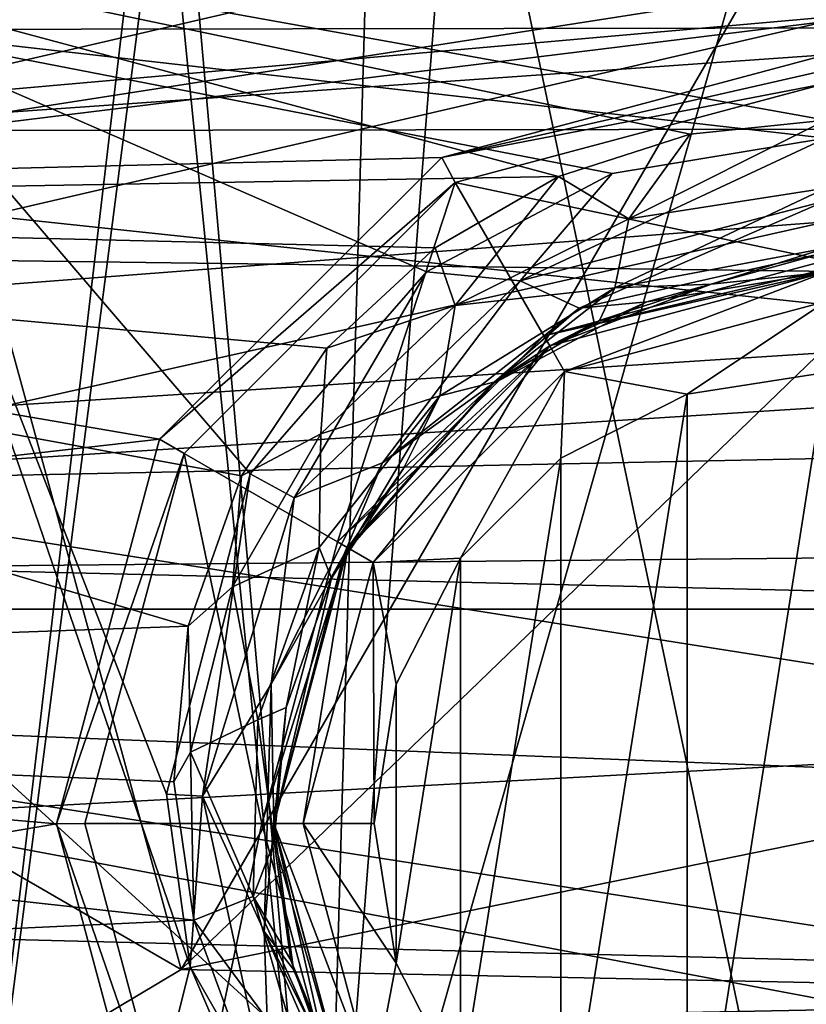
# Model space of a CAD drawing. Extents: x -252 to 252, y -10 to 987.
# Tile 285 of 656: x -2.01 to -0.05, y 96.05 to 98.5. Entities that reach past the tile are written whole.
import ezdxf

# ---------------------------------------------------------------- set-up
doc = ezdxf.new("R2010")
doc.units = 0
doc.header["$LTSCALE"] = 65.185185
for name, color, linetype in [('209', 7, 'CONTINUOUS'), ('226', 7, 'CONTINUOUS'), ('228', 7, 'CONTINUOUS'), ('2648', 7, 'CONTINUOUS'), ('2651', 7, 'CONTINUOUS'), ('2653', 7, 'CONTINUOUS'), ('2669', 7, 'CONTINUOUS'), ('3528', 7, 'CONTINUOUS'), ('3530', 7, 'CONTINUOUS'), ('3534', 7, 'CONTINUOUS'), ('3627', 7, 'CONTINUOUS'), ('3632', 7, 'CONTINUOUS'), ('3643', 7, 'CONTINUOUS'), ('3652', 7, 'CONTINUOUS'), ('3657', 7, 'CONTINUOUS'), ('3661', 7, 'CONTINUOUS'), ('3663', 7, 'CONTINUOUS'), ('3914', 7, 'CONTINUOUS'), ('58', 7, 'CONTINUOUS'), ('61', 7, 'CONTINUOUS'), ('65', 7, 'CONTINUOUS'), ('67', 7, 'CONTINUOUS'), ('70', 7, 'CONTINUOUS'), ('74', 7, 'CONTINUOUS'), ('81', 7, 'CONTINUOUS')]:
    doc.layers.add(name, color=color, linetype=linetype)

msp = doc.modelspace()

# ---------------------------------------------------------------- linework, layer by layer
at = {"layer": '209', "color": 7, "linetype": 'CONTINUOUS'}
for points in [[(-2.5369, 98.9511, -58), (4.0353, 98.2379, -58), (-4.0561, 98.2251, -58), (-2.5369, 98.9511, -58)], [(2.5296, 98.9537, -58), (4.0353, 98.2379, -58), (-2.5369, 98.9511, -58), (2.5296, 98.9537, -58)], [(-4.0561, 98.2251, -58), (5.454, 97.2144, -58), (-5.5736, 97.1096, -58), (-4.0561, 98.2251, -58)], [(4.0353, 98.2379, -58), (5.454, 97.2144, -58), (-4.0561, 98.2251, -58), (4.0353, 98.2379, -58)], [(5.454, 97.2144, -58), (7.4209, 95.0842, -58), (-5.5736, 97.1096, -58), (5.454, 97.2144, -58)], [(5.1, 95.1, -58), (-5.1, 95.1, -58), (-5.5736, 97.1096, -58), (5.1, 95.1, -58)], [(7.4209, 95.0842, -58), (5.1, 95.1, -58), (-5.5736, 97.1096, -58), (7.4209, 95.0842, -58)]]:
    msp.add_3dface(points, dxfattribs=at)
at = {"layer": '226', "color": 7, "linetype": 'CONTINUOUS'}
for points in [[(0, 99.4, -46), (-1.2495, 95, -46.3347), (-1.1255, 99.3051, -46.2677), (0, 99.4, -46)], [(0, 99.4, -46), (0, 95, -46), (-1.2495, 95, -46.3347), (0, 99.4, -46)], [(0, 95, -51), (0, 99.4, -51), (-0.9107, 99.3382, -50.8282), (0, 95, -51)], [(-1.6212, 99.2026, -50.4031), (-1.2495, 95, -50.6653), (-0.9107, 99.3382, -50.8282), (-1.6212, 99.2026, -50.4031)], [(-1.2495, 95, -50.6653), (0, 95, -51), (-0.9107, 99.3382, -50.8282), (-1.2495, 95, -50.6653)], [(-1.1255, 99.3051, -46.2677), (-1.2495, 95, -46.3347), (-1.6695, 99.1909, -46.6392), (-1.1255, 99.3051, -46.2677)], [(-2.2748, 99.0094, -49.537), (-2.1647, 95, -49.7503), (-1.6212, 99.2026, -50.4031), (-2.2748, 99.0094, -49.537)], [(-2.1647, 95, -49.7503), (-1.2495, 95, -50.6653), (-1.6212, 99.2026, -50.4031), (-2.1647, 95, -49.7503)], [(-1.2495, 95, -46.3347), (-2.1647, 95, -47.2497), (-1.6695, 99.1909, -46.6392), (-1.2495, 95, -46.3347)], [(-1.6695, 99.1909, -46.6392), (-2.1647, 95, -47.2497), (-2.0909, 99.0708, -47.1296), (-1.6695, 99.1909, -46.6392)]]:
    msp.add_3dface(points, dxfattribs=at)
at = {"layer": '228', "color": 7, "linetype": 'CONTINUOUS'}
for points in [[(2.1629, 98.9292, -10.5026), (-4.2353, 97.9324, -9.8177), (4.4044, 97.8188, -9.7356), (2.1629, 98.9292, -10.5026)], [(-2.218, 98.9116, -10.4911), (-4.2353, 97.9324, -9.8177), (2.1629, 98.9292, -10.5026), (-2.218, 98.9116, -10.4911)], [(-4.2353, 97.9324, -9.8177), (-5.207, 97.2059, -9.2763), (4.4044, 97.8188, -9.7356), (-4.2353, 97.9324, -9.8177)], [(4.4044, 97.8188, -9.7356), (-5.207, 97.2059, -9.2763), (5.5038, 96.9462, -9.0736), (4.4044, 97.8188, -9.7356)], [(-5.207, 97.2059, -9.2763), (-6.1461, 96.3168, -8.5608), (5.5038, 96.9462, -9.0736), (-5.207, 97.2059, -9.2763)], [(5.5038, 96.9462, -9.0736), (-6.1461, 96.3168, -8.5608), (6.4409, 95.9944, -8.2858), (5.5038, 96.9462, -9.0736)], [(-6.1461, 96.3168, -8.5608), (-7.0187, 95.2938, -7.6576), (6.4409, 95.9944, -8.2858), (-6.1461, 96.3168, -8.5608)]]:
    msp.add_3dface(points, dxfattribs=at)
at = {"layer": '2648', "color": 7, "linetype": 'CONTINUOUS'}
for points in [[(-5.7176, 100.0518, -15.5), (-7.9903, 97.9935, -15.5), (0, 99.1, -15.5), (-5.7176, 100.0518, -15.5)], [(0, 99.1, -15.5), (-7.9903, 97.9935, -15.5), (-2.6208, 98.6473, -15.5), (0, 99.1, -15.5)]]:
    msp.add_3dface(points, dxfattribs=at)
at = {"layer": '2651', "color": 7, "linetype": 'CONTINUOUS'}
for points in [[(2.6331, 97.4648, -64.5), (0, 98, -64.5), (-2.8964, 97.3508, -64.5), (2.6331, 97.4648, -64.5)], [(4.8351, 96.1292, -64.5), (2.6331, 97.4648, -64.5), (-2.8964, 97.3508, -64.5), (4.8351, 96.1292, -64.5)], [(-5.0627, 95.9379, -64.5), (4.8351, 96.1292, -64.5), (-2.8964, 97.3508, -64.5), (-5.0627, 95.9379, -64.5)], [(6.7303, 94.1594, -64.5), (4.8351, 96.1292, -64.5), (-5.0627, 95.9379, -64.5), (6.7303, 94.1594, -64.5)]]:
    msp.add_3dface(points, dxfattribs=at)
at = {"layer": '2653', "color": 7, "linetype": 'CONTINUOUS'}
msp.add_3dface([(-1.6376, 98.8219, -63.5), (-2.5672, 98.5591, -51.5), (-2.949, 98.4159, -63.5), (-1.6376, 98.8219, -63.5)], dxfattribs=at)
at = {"layer": '2669', "color": 7, "linetype": 'CONTINUOUS'}
for points in [[(0, 98.8663, -63.9995), (-2.949, 98.4159, -63.5), (-3.3707, 98.0852, -63.9995), (0, 98.8663, -63.9995)], [(0, 98.5, -64.366), (0, 98.8663, -63.9995), (-3.3707, 98.0852, -63.9995), (0, 98.5, -64.366)], [(-1.6376, 98.8219, -63.5), (-2.949, 98.4159, -63.5), (0, 98.8663, -63.9995), (-1.6376, 98.8219, -63.5)], [(-3.2139, 97.7542, -64.366), (0, 98.5, -64.366), (-3.3707, 98.0852, -63.9995), (-3.2139, 97.7542, -64.366)], [(0, 98, -64.5), (0, 98.5, -64.366), (-3.2139, 97.7542, -64.366), (0, 98, -64.5)], [(-2.8964, 97.3508, -64.5), (0, 98, -64.5), (-3.2139, 97.7542, -64.366), (-2.8964, 97.3508, -64.5)]]:
    msp.add_3dface(points, dxfattribs=at)
at = {"layer": '3528', "color": 7, "linetype": 'CONTINUOUS'}
for points in [[(0, 99, -15.6), (0, 99.0293, -15.5293), (-3.2998, 98.2977, -15.5293), (0, 99, -15.6)], [(0, 99.0293, -15.5293), (-2.6208, 98.6473, -15.5), (-3.2998, 98.2977, -15.5293), (0, 99.0293, -15.5293)], [(-2.586, 98.5525, -15.6), (0, 99, -15.6), (-3.2998, 98.2977, -15.5293), (-2.586, 98.5525, -15.6)]]:
    msp.add_3dface(points, dxfattribs=at)
at = {"layer": '3530', "color": 7, "linetype": 'CONTINUOUS'}
for points in [[(-1.6058, 96.1359, -68.3), (0, 96.4634, -68.3), (1.7665, 96.0667, -68.3), (-1.6058, 96.1359, -68.3)], [(-2.9947, 95.3064, -68.3), (-1.6058, 96.1359, -68.3), (1.7665, 96.0667, -68.3), (-2.9947, 95.3064, -68.3)], [(3.1364, 95.1911, -68.3), (-2.9947, 95.3064, -68.3), (1.7665, 96.0667, -68.3), (3.1364, 95.1911, -68.3)]]:
    msp.add_3dface(points, dxfattribs=at)
at = {"layer": '3534', "color": 7, "linetype": 'CONTINUOUS'}
for points in [[(0, 98.9109, -68.4), (-1.6058, 96.1359, -68.3), (-2.253, 98.5088, -68.4), (0, 98.9109, -68.4)], [(-1.6058, 96.1359, -68.3), (0, 98.9109, -68.4), (0, 97.6882, -68.325), (-1.6058, 96.1359, -68.3)], [(-1.6058, 96.1359, -68.3), (-4.0635, 97.5602, -68.4), (-2.253, 98.5088, -68.4), (-1.6058, 96.1359, -68.3)], [(0, 96.4634, -68.3), (-1.6058, 96.1359, -68.3), (0, 97.6882, -68.325), (0, 96.4634, -68.3)], [(-1.6058, 96.1359, -68.3), (-2.9947, 95.3064, -68.3), (-4.0635, 97.5602, -68.4), (-1.6058, 96.1359, -68.3)]]:
    msp.add_3dface(points, dxfattribs=at)
at = {"layer": '3627', "color": 7, "linetype": 'CONTINUOUS'}
for points in [[(-3.5903, 98.9461, 13.5), (-5.1485, 98.0555, 13.5), (3.7986, 98.8477, 13.5), (-3.5903, 98.9461, 13.5)], [(3.7986, 98.8477, 13.5), (-5.1485, 98.0555, 13.5), (0, 98.4164, 13.5), (3.7986, 98.8477, 13.5)], [(0, 98.4164, 13.5), (-5.1485, 98.0555, 13.5), (-0.9562, 98.1607, 13.5), (0, 98.4164, 13.5)], [(-0.9562, 98.1607, 13.5), (-5.1485, 98.0555, 13.5), (-1.6593, 97.4587, 13.5), (-0.9562, 98.1607, 13.5)], [(-5.1485, 98.0555, 13.5), (-6.5643, 96.9024, 13.5), (-1.6593, 97.4587, 13.5), (-5.1485, 98.0555, 13.5)], [(-1.6593, 97.4587, 13.5), (-6.5643, 96.9024, 13.5), (-1.9164, 96.4996, 13.5), (-1.6593, 97.4587, 13.5)], [(-6.5643, 96.9024, 13.5), (-7.8613, 95.4888, 13.5), (-1.9164, 96.4996, 13.5), (-6.5643, 96.9024, 13.5)], [(-1.9164, 96.4996, 13.5), (-7.8613, 95.4888, 13.5), (-1.6589, 95.5407, 13.5), (-1.9164, 96.4996, 13.5)]]:
    msp.add_3dface(points, dxfattribs=at)
at = {"layer": '3632', "color": 7, "linetype": 'CONTINUOUS'}
for points in [[(-5.1206, 98.0357, 9.711), (-3.6014, 98.9019, 10.2143), (-0.6658, 98.1138, 9.7596), (-5.1206, 98.0357, 9.711)], [(-0.3377, 98.2192, 9.8242), (-3.6014, 98.9019, 10.2143), (0, 98.2541, 9.8453), (-0.3377, 98.2192, 9.8242)], [(-3.6014, 98.9019, 10.2143), (4.3248, 98.5323, 10.009), (0, 98.2541, 9.8453), (-3.6014, 98.9019, 10.2143)], [(-0.6658, 98.1138, 9.7596), (-3.6014, 98.9019, 10.2143), (-0.3377, 98.2192, 9.8242), (-0.6658, 98.1138, 9.7596)], [(-0.9732, 97.9357, 9.6478), (-5.1206, 98.0357, 9.711), (-0.6658, 98.1138, 9.7596), (-0.9732, 97.9357, 9.6478)], [(-6.6128, 96.8133, 8.8577), (-5.1206, 98.0357, 9.711), (-1.5886, 96.9923, 8.9942), (-6.6128, 96.8133, 8.8577)], [(-1.4554, 97.3668, 9.2665), (-5.1206, 98.0357, 9.711), (-1.243, 97.6853, 9.4846), (-1.4554, 97.3668, 9.2665)], [(-1.5886, 96.9923, 8.9942), (-5.1206, 98.0357, 9.711), (-1.4554, 97.3668, 9.2665), (-1.5886, 96.9923, 8.9942)], [(-1.243, 97.6853, 9.4846), (-5.1206, 98.0357, 9.711), (-0.9732, 97.9357, 9.6478), (-1.243, 97.6853, 9.4846)], [(-1.6242, 96.6041, 8.6926), (-6.6128, 96.8133, 8.8577), (-1.5886, 96.9923, 8.9942), (-1.6242, 96.6041, 8.6926)], [(-7.398, 95.9902, 8.1716), (-6.6128, 96.8133, 8.8577), (-1.5742, 96.2591, 8.4068), (-7.398, 95.9902, 8.1716)], [(-1.5742, 96.2591, 8.4068), (-6.6128, 96.8133, 8.8577), (-1.6242, 96.6041, 8.6926), (-1.5742, 96.2591, 8.4068)], [(-1.4699, 95.9743, 8.1573), (-7.398, 95.9902, 8.1716), (-1.5742, 96.2591, 8.4068), (-1.4699, 95.9743, 8.1573)]]:
    msp.add_3dface(points, dxfattribs=at)
at = {"layer": '3643', "color": 7, "linetype": 'CONTINUOUS'}
for points in [[(0, 97.875, 10.0594), (0, 97.875, 12.9586), (-0.6875, 97.6908, 12.9586), (0, 97.875, 10.0594)], [(-0.2857, 97.845, 10.0379), (0, 97.875, 10.0594), (-0.6875, 97.6908, 12.9586), (-0.2857, 97.845, 10.0379)], [(-0.5633, 97.7543, 9.9723), (-0.2857, 97.845, 10.0379), (-0.6875, 97.6908, 12.9586), (-0.5633, 97.7543, 9.9723)], [(-0.8235, 97.6011, 9.8586), (-0.5633, 97.7543, 9.9723), (-0.6875, 97.6908, 12.9586), (-0.8235, 97.6011, 9.8586)], [(-1.1908, 97.1875, 12.9586), (-0.8235, 97.6011, 9.8586), (-0.6875, 97.6908, 12.9586), (-1.1908, 97.1875, 12.9586)], [(-1.0518, 97.3857, 9.6927), (-0.8235, 97.6011, 9.8586), (-1.1908, 97.1875, 12.9586), (-1.0518, 97.3857, 9.6927)], [(-1.2315, 97.1117, 9.471), (-1.0518, 97.3857, 9.6927), (-1.1908, 97.1875, 12.9586), (-1.2315, 97.1117, 9.471)], [(-1.375, 96.5, 12.9586), (-1.2315, 97.1117, 9.471), (-1.1908, 97.1875, 12.9586), (-1.375, 96.5, 12.9586)], [(-1.3442, 96.7895, 9.1941), (-1.2315, 97.1117, 9.471), (-1.375, 96.5, 12.9586), (-1.3442, 96.7895, 9.1941)], [(-1.3743, 96.4555, 8.8875), (-1.3442, 96.7895, 9.1941), (-1.375, 96.5, 12.9586), (-1.3743, 96.4555, 8.8875)], [(-1.1908, 95.8125, 12.9586), (-1.3743, 96.4555, 8.8875), (-1.375, 96.5, 12.9586), (-1.1908, 95.8125, 12.9586)], [(-1.3321, 96.1591, 8.5972), (-1.3743, 96.4555, 8.8875), (-1.1908, 95.8125, 12.9586), (-1.3321, 96.1591, 8.5972)], [(-1.2438, 95.9138, 8.3432), (-1.3321, 96.1591, 8.5972), (-1.1908, 95.8125, 12.9586), (-1.2438, 95.9138, 8.3432)]]:
    msp.add_3dface(points, dxfattribs=at)
at = {"layer": '3652', "color": 7, "linetype": 'CONTINUOUS'}
for points in [[(-0.9229, 98.0984, 13.4707), (0, 97.9043, 13.0293), (0, 98.3457, 13.4707), (-0.9229, 98.0984, 13.4707)], [(-1.5984, 97.4228, 13.4707), (-1.2161, 97.2022, 13.0293), (-0.9229, 98.0984, 13.4707), (-1.5984, 97.4228, 13.4707)], [(-1.2161, 97.2022, 13.0293), (-0.7021, 97.7162, 13.0293), (-0.9229, 98.0984, 13.4707), (-1.2161, 97.2022, 13.0293)], [(-0.7021, 97.7162, 13.0293), (0, 97.9043, 13.0293), (-0.9229, 98.0984, 13.4707), (-0.7021, 97.7162, 13.0293)], [(-1.8457, 96.5, 13.4707), (-1.4043, 96.5, 13.0293), (-1.5984, 97.4228, 13.4707), (-1.8457, 96.5, 13.4707)], [(-1.4043, 96.5, 13.0293), (-1.2161, 97.2022, 13.0293), (-1.5984, 97.4228, 13.4707), (-1.4043, 96.5, 13.0293)], [(-1.5984, 95.5771, 13.4707), (-1.4043, 96.5, 13.0293), (-1.8457, 96.5, 13.4707), (-1.5984, 95.5771, 13.4707)], [(-1.2161, 95.7978, 13.0293), (-1.4043, 96.5, 13.0293), (-1.5984, 95.5771, 13.4707), (-1.2161, 95.7978, 13.0293)]]:
    msp.add_3dface(points, dxfattribs=at)
at = {"layer": '3657', "color": 7, "linetype": 'CONTINUOUS'}
for points in [[(-0.3377, 98.2192, 9.8242), (0, 98.2541, 9.8453), (-0.4906, 98.0077, 9.7591), (-0.3377, 98.2192, 9.8242)], [(0, 98.2541, 9.8453), (0, 98.0847, 9.8126), (-0.4906, 98.0077, 9.7591), (0, 98.2541, 9.8453)], [(-0.6658, 98.1138, 9.7596), (-0.3377, 98.2192, 9.8242), (-0.4906, 98.0077, 9.7591), (-0.6658, 98.1138, 9.7596)], [(-0.9732, 97.9357, 9.6478), (-0.6658, 98.1138, 9.7596), (-0.9229, 97.7915, 9.6065), (-0.9732, 97.9357, 9.6478)], [(-0.9229, 97.7915, 9.6065), (-0.6658, 98.1138, 9.7596), (-0.4906, 98.0077, 9.7591), (-0.9229, 97.7915, 9.6065)], [(-0.4906, 98.0077, 9.7591), (0, 98.0847, 9.8126), (-0.5249, 97.8355, 9.8235), (-0.4906, 98.0077, 9.7591)], [(0, 98.0847, 9.8126), (0, 97.9344, 9.8976), (-0.5249, 97.8355, 9.8235), (0, 98.0847, 9.8126)], [(-0.9229, 97.7915, 9.6065), (-0.4906, 98.0077, 9.7591), (-0.5249, 97.8355, 9.8235), (-0.9229, 97.7915, 9.6065)], [(-1.243, 97.6853, 9.4846), (-0.9732, 97.9357, 9.6478), (-0.9229, 97.7915, 9.6065), (-1.243, 97.6853, 9.4846)], [(0, 97.9344, 9.8976), (-0.2857, 97.845, 10.0379), (-0.5249, 97.8355, 9.8235), (0, 97.9344, 9.8976)], [(0, 97.875, 10.0594), (-0.2857, 97.845, 10.0379), (0, 97.9344, 9.8976), (0, 97.875, 10.0594)], [(-0.8235, 97.6011, 9.8586), (-0.9616, 97.5665, 9.6167), (-0.5249, 97.8355, 9.8235), (-0.8235, 97.6011, 9.8586)], [(-0.9616, 97.5665, 9.6167), (-0.9229, 97.7915, 9.6065), (-0.5249, 97.8355, 9.8235), (-0.9616, 97.5665, 9.6167)], [(-0.5633, 97.7543, 9.9723), (-0.8235, 97.6011, 9.8586), (-0.5249, 97.8355, 9.8235), (-0.5633, 97.7543, 9.9723)], [(-0.2857, 97.845, 10.0379), (-0.5633, 97.7543, 9.9723), (-0.5249, 97.8355, 9.8235), (-0.2857, 97.845, 10.0379)], [(-1.2574, 97.4722, 9.3741), (-0.9229, 97.7915, 9.6065), (-0.9616, 97.5665, 9.6167), (-1.2574, 97.4722, 9.3741)], [(-1.2574, 97.4722, 9.3741), (-1.243, 97.6853, 9.4846), (-0.9229, 97.7915, 9.6065), (-1.2574, 97.4722, 9.3741)], [(-1.4554, 97.3668, 9.2665), (-1.243, 97.6853, 9.4846), (-1.2574, 97.4722, 9.3741), (-1.4554, 97.3668, 9.2665)], [(-0.8235, 97.6011, 9.8586), (-1.0518, 97.3857, 9.6927), (-0.9616, 97.5665, 9.6167), (-0.8235, 97.6011, 9.8586)], [(-1.2315, 97.1117, 9.471), (-1.2615, 97.1883, 9.3117), (-0.9616, 97.5665, 9.6167), (-1.2315, 97.1117, 9.471)], [(-1.2615, 97.1883, 9.3117), (-1.2574, 97.4722, 9.3741), (-0.9616, 97.5665, 9.6167), (-1.2615, 97.1883, 9.3117)], [(-1.0518, 97.3857, 9.6927), (-1.2315, 97.1117, 9.471), (-0.9616, 97.5665, 9.6167), (-1.0518, 97.3857, 9.6927)], [(-1.4777, 97.09, 9.084), (-1.4554, 97.3668, 9.2665), (-1.2574, 97.4722, 9.3741), (-1.4777, 97.09, 9.084)], [(-1.4777, 97.09, 9.084), (-1.2574, 97.4722, 9.3741), (-1.2615, 97.1883, 9.3117), (-1.4777, 97.09, 9.084)], [(-1.5886, 96.9923, 8.9942), (-1.4554, 97.3668, 9.2665), (-1.4777, 97.09, 9.084), (-1.5886, 96.9923, 8.9942)], [(-1.4143, 96.7588, 8.944), (-1.4777, 97.09, 9.084), (-1.2615, 97.1883, 9.3117), (-1.4143, 96.7588, 8.944)], [(-1.3442, 96.7895, 9.1941), (-1.4143, 96.7588, 8.944), (-1.2615, 97.1883, 9.3117), (-1.3442, 96.7895, 9.1941)], [(-1.2315, 97.1117, 9.471), (-1.3442, 96.7895, 9.1941), (-1.2615, 97.1883, 9.3117), (-1.2315, 97.1117, 9.471)], [(-1.5822, 96.6777, 8.7561), (-1.5886, 96.9923, 8.9942), (-1.4777, 97.09, 9.084), (-1.5822, 96.6777, 8.7561)], [(-1.5822, 96.6777, 8.7561), (-1.4777, 97.09, 9.084), (-1.4143, 96.7588, 8.944), (-1.5822, 96.6777, 8.7561)], [(-1.6242, 96.6041, 8.6926), (-1.5886, 96.9923, 8.9942), (-1.5822, 96.6777, 8.7561), (-1.6242, 96.6041, 8.6926)], [(-1.3442, 96.7895, 9.1941), (-1.3743, 96.4555, 8.8875), (-1.4143, 96.7588, 8.944), (-1.3442, 96.7895, 9.1941)], [(-1.4265, 96.318, 8.5422), (-1.5822, 96.6777, 8.7561), (-1.4143, 96.7588, 8.944), (-1.4265, 96.318, 8.5422)], [(-1.3743, 96.4555, 8.8875), (-1.4265, 96.318, 8.5422), (-1.4143, 96.7588, 8.944), (-1.3743, 96.4555, 8.8875)], [(-1.5742, 96.2591, 8.4068), (-1.6242, 96.6041, 8.6926), (-1.5822, 96.6777, 8.7561), (-1.5742, 96.2591, 8.4068)], [(-1.5742, 96.2591, 8.4068), (-1.5822, 96.6777, 8.7561), (-1.4265, 96.318, 8.5422), (-1.5742, 96.2591, 8.4068)], [(-1.3743, 96.4555, 8.8875), (-1.3321, 96.1591, 8.5972), (-1.4265, 96.318, 8.5422), (-1.3743, 96.4555, 8.8875)], [(-1.3033, 95.8925, 8.1304), (-1.5742, 96.2591, 8.4068), (-1.4265, 96.318, 8.5422), (-1.3033, 95.8925, 8.1304)], [(-1.3321, 96.1591, 8.5972), (-1.2438, 95.9138, 8.3432), (-1.4265, 96.318, 8.5422), (-1.3321, 96.1591, 8.5972)], [(-1.2438, 95.9138, 8.3432), (-1.3033, 95.8925, 8.1304), (-1.4265, 96.318, 8.5422), (-1.2438, 95.9138, 8.3432)], [(-1.4699, 95.9743, 8.1573), (-1.5742, 96.2591, 8.4068), (-1.3033, 95.8925, 8.1304), (-1.4699, 95.9743, 8.1573)]]:
    msp.add_3dface(points, dxfattribs=at)
at = {"layer": '3661', "color": 7, "linetype": 'CONTINUOUS'}
for points in [[(0, 97.9043, 13.0293), (-0.7021, 97.7162, 13.0293), (0, 97.8826, 12.9968), (0, 97.9043, 13.0293)], [(-0.7021, 97.7162, 13.0293), (0, 97.875, 12.9586), (0, 97.8826, 12.9968), (-0.7021, 97.7162, 13.0293)], [(-0.6875, 97.6908, 12.9586), (0, 97.875, 12.9586), (-0.7021, 97.7162, 13.0293), (-0.6875, 97.6908, 12.9586)], [(-0.6875, 97.6908, 12.9586), (-0.7021, 97.7162, 13.0293), (-1.2161, 97.2022, 13.0293), (-0.6875, 97.6908, 12.9586)], [(-1.1908, 97.1875, 12.9586), (-0.6875, 97.6908, 12.9586), (-1.2161, 97.2022, 13.0293), (-1.1908, 97.1875, 12.9586)], [(-1.1908, 97.1875, 12.9586), (-1.2161, 97.2022, 13.0293), (-1.4043, 96.5, 13.0293), (-1.1908, 97.1875, 12.9586)], [(-1.375, 96.5, 12.9586), (-1.1908, 97.1875, 12.9586), (-1.4043, 96.5, 13.0293), (-1.375, 96.5, 12.9586)], [(-1.375, 96.5, 12.9586), (-1.4043, 96.5, 13.0293), (-1.2161, 95.7978, 13.0293), (-1.375, 96.5, 12.9586)], [(-1.1908, 95.8125, 12.9586), (-1.375, 96.5, 12.9586), (-1.2161, 95.7978, 13.0293), (-1.1908, 95.8125, 12.9586)]]:
    msp.add_3dface(points, dxfattribs=at)
at = {"layer": '3663', "color": 7, "linetype": 'CONTINUOUS'}
for points in [[(0, 98.4164, 13.5), (-0.9562, 98.1607, 13.5), (0, 98.3782, 13.4924), (0, 98.4164, 13.5)], [(-0.9562, 98.1607, 13.5), (0, 98.3457, 13.4707), (0, 98.3782, 13.4924), (-0.9562, 98.1607, 13.5)], [(-0.9562, 98.1607, 13.5), (-0.9229, 98.0984, 13.4707), (0, 98.3457, 13.4707), (-0.9562, 98.1607, 13.5)], [(-0.9562, 98.1607, 13.5), (-1.6593, 97.4587, 13.5), (-0.9229, 98.0984, 13.4707), (-0.9562, 98.1607, 13.5)], [(-1.6593, 97.4587, 13.5), (-1.5984, 97.4228, 13.4707), (-0.9229, 98.0984, 13.4707), (-1.6593, 97.4587, 13.5)], [(-1.6593, 97.4587, 13.5), (-1.9164, 96.4996, 13.5), (-1.5984, 97.4228, 13.4707), (-1.6593, 97.4587, 13.5)], [(-1.9164, 96.4996, 13.5), (-1.8457, 96.5, 13.4707), (-1.5984, 97.4228, 13.4707), (-1.9164, 96.4996, 13.5)], [(-1.9164, 96.4996, 13.5), (-1.5984, 95.5771, 13.4707), (-1.8457, 96.5, 13.4707), (-1.9164, 96.4996, 13.5)], [(-1.9164, 96.4996, 13.5), (-1.6589, 95.5407, 13.5), (-1.5984, 95.5771, 13.4707), (-1.9164, 96.4996, 13.5)]]:
    msp.add_3dface(points, dxfattribs=at)
at = {"layer": '3914', "color": 7, "linetype": 'CONTINUOUS'}
for points in [[(90.2, 103.5, 11), (-9.9, 103.5, 11), (-9.9, 97.0344, 8.8992), (90.2, 103.5, 11)], [(-9.9, 103.5, -11), (90.2, 103.5, -11), (90.2, 97.0344, -8.8992), (-9.9, 103.5, -11)], [(90.2, 97.0344, 8.8992), (90.2, 103.5, 11), (-9.9, 97.0344, 8.8992), (90.2, 97.0344, 8.8992)], [(-9.9, 103.5, -11), (90.2, 97.0344, -8.8992), (-9.9, 97.0344, -8.8992), (-9.9, 103.5, -11)], [(90.2, 97.0344, -8.8992), (90.2, 93.0384, -3.3992), (-9.9, 97.0344, -8.8992), (90.2, 97.0344, -8.8992)], [(-9.9, 97.0344, -8.8992), (90.2, 93.0384, -3.3992), (-9.9, 93.0384, -3.3992), (-9.9, 97.0344, -8.8992)], [(90.2, 93.0384, 3.3992), (90.2, 97.0344, 8.8992), (-9.9, 93.0384, 3.3992), (90.2, 93.0384, 3.3992)], [(-9.9, 93.0384, 3.3992), (90.2, 97.0344, 8.8992), (-9.9, 97.0344, 8.8992), (-9.9, 93.0384, 3.3992)]]:
    msp.add_3dface(points, dxfattribs=at)
at = {"layer": '58', "color": 7, "linetype": 'CONTINUOUS'}
for points in [[(-0.0084, 94.7485, 16.2363), (-0.0091, 99.8404, 14.5623), (-4.31, 98.6879, 14.5959), (-0.0084, 94.7485, 16.2363)], [(-4.3079, 93.8904, 16.0751), (-0.0084, 94.7485, 16.2363), (-4.31, 98.6879, 14.5959), (-4.3079, 93.8904, 16.0751)]]:
    msp.add_3dface(points, dxfattribs=at)
at = {"layer": '61', "color": 7, "linetype": 'CONTINUOUS'}
for points in [[(1.7666, 98.6574, 13.8714), (2.3565, 98.4873, 13.8797), (-2.0907, 98.5694, 13.8759), (1.7666, 98.6574, 13.8714)], [(-2.0907, 98.5694, 13.8759), (2.3565, 98.4873, 13.8797), (-2.3818, 98.4797, 13.8797), (-2.0907, 98.5694, 13.8759)], [(-2.3818, 98.4797, 13.8797), (2.3565, 98.4873, 13.8797), (0, 98.2091, 14.1035), (-2.3818, 98.4797, 13.8797)], [(-1.642, 96.5732, 14.5973), (-2.3818, 98.4797, 13.8797), (-1.4341, 97.3721, 14.349), (-1.642, 96.5732, 14.5973)], [(-1.4341, 97.3721, 14.349), (-2.3818, 98.4797, 13.8797), (-0.9941, 97.8761, 14.1994), (-1.4341, 97.3721, 14.349)], [(-0.9941, 97.8761, 14.1994), (-2.3818, 98.4797, 13.8797), (-0.5319, 98.1213, 14.1285), (-0.9941, 97.8761, 14.1994)], [(-1.5835, 96.144, 14.7362), (-2.3818, 98.4797, 13.8797), (-1.642, 96.5732, 14.5973), (-1.5835, 96.144, 14.7362)], [(-2.3802, 92.9321, 15.5441), (-2.3818, 98.4797, 13.8797), (-1.5835, 96.144, 14.7362), (-2.3802, 92.9321, 15.5441)], [(-2.3818, 98.4797, 13.8797), (0, 98.2091, 14.1035), (-0.5319, 98.1213, 14.1285), (-2.3818, 98.4797, 13.8797)], [(-1.4133, 95.7445, 14.869), (-2.3802, 92.9321, 15.5441), (-1.5835, 96.144, 14.7362), (-1.4133, 95.7445, 14.869)]]:
    msp.add_3dface(points, dxfattribs=at)
at = {"layer": '65', "color": 7, "linetype": 'CONTINUOUS'}
for points in [[(-0.3448, 97.5707, 9.5), (0, 97.625, 9.5), (-0.3448, 95.4293, 9.5), (-0.3448, 97.5707, 9.5)], [(-0.3448, 95.4293, 9.5), (0, 97.625, 9.5), (0, 95.375, 9.5), (-0.3448, 95.4293, 9.5)], [(-0.6597, 97.4111, 9.5), (-0.3448, 97.5707, 9.5), (-0.6597, 95.5889, 9.5), (-0.6597, 97.4111, 9.5)], [(-0.6597, 95.5889, 9.5), (-0.3448, 97.5707, 9.5), (-0.3448, 95.4293, 9.5), (-0.6597, 95.5889, 9.5)], [(-0.9094, 97.162, 9.5), (-0.6597, 97.4111, 9.5), (-0.9094, 95.838, 9.5), (-0.9094, 97.162, 9.5)], [(-0.9094, 95.838, 9.5), (-0.6597, 97.4111, 9.5), (-0.6597, 95.5889, 9.5), (-0.9094, 95.838, 9.5)], [(-1.0698, 96.8479, 9.5), (-0.9094, 97.162, 9.5), (-1.0698, 96.1521, 9.5), (-1.0698, 96.8479, 9.5)], [(-1.0698, 96.1521, 9.5), (-0.9094, 97.162, 9.5), (-0.9094, 95.838, 9.5), (-1.0698, 96.1521, 9.5)], [(-1.125, 96.5, 9.5), (-1.0698, 96.8479, 9.5), (-1.0698, 96.1521, 9.5), (-1.125, 96.5, 9.5)]]:
    msp.add_3dface(points, dxfattribs=at)
at = {"layer": '67', "color": 7, "linetype": 'CONTINUOUS'}
for points in [[(0, 97.875, 13.868), (0, 97.875, 9.75), (-0.6875, 97.6908, 9.75), (0, 97.875, 13.868)], [(0, 97.875, 13.868), (-0.6875, 97.6908, 9.75), (-0.4454, 97.8009, 13.893), (0, 97.875, 13.868)], [(-0.4454, 97.8009, 13.893), (-0.6875, 97.6908, 9.75), (-0.8322, 97.5946, 13.9636), (-0.4454, 97.8009, 13.893)], [(-0.6875, 97.6908, 9.75), (-1.1908, 97.1875, 9.75), (-0.8322, 97.5946, 13.9636), (-0.6875, 97.6908, 9.75)], [(-0.8322, 97.5946, 13.9636), (-1.1908, 97.1875, 9.75), (-1.2005, 97.1704, 14.1126), (-0.8322, 97.5946, 13.9636)], [(-1.1908, 97.1875, 9.75), (-1.375, 96.5, 9.75), (-1.2005, 97.1704, 14.1126), (-1.1908, 97.1875, 9.75)], [(-1.2005, 97.1704, 14.1126), (-1.375, 96.5, 9.75), (-1.375, 96.4975, 14.3597), (-1.2005, 97.1704, 14.1126)], [(-1.375, 96.5, 9.75), (-1.1908, 95.8125, 9.75), (-1.375, 96.4975, 14.3597), (-1.375, 96.5, 9.75)], [(-1.375, 96.4975, 14.3597), (-1.1908, 95.8125, 9.75), (-1.326, 96.1361, 14.4979), (-1.375, 96.4975, 14.3597)], [(-1.326, 96.1361, 14.4979), (-1.1908, 95.8125, 9.75), (-1.1834, 95.7999, 14.6299), (-1.326, 96.1361, 14.4979)]]:
    msp.add_3dface(points, dxfattribs=at)
at = {"layer": '70', "color": 7, "linetype": 'CONTINUOUS'}
for points in [[(0, 98.2091, 14.1035), (0, 98.0524, 14.1073), (-0.7613, 97.8533, 14.1699), (0, 98.2091, 14.1035)], [(-0.5319, 98.1213, 14.1285), (0, 98.2091, 14.1035), (-0.7613, 97.8533, 14.1699), (-0.5319, 98.1213, 14.1285)], [(-0.9941, 97.8761, 14.1994), (-0.5319, 98.1213, 14.1285), (-0.7613, 97.8533, 14.1699), (-0.9941, 97.8761, 14.1994)], [(-0.7613, 97.8533, 14.1699), (0, 98.0524, 14.1073), (-0.614, 97.7851, 14.0638), (-0.7613, 97.8533, 14.1699)], [(0, 98.0524, 14.1073), (0, 97.9241, 14.0168), (-0.614, 97.7851, 14.0638), (0, 98.0524, 14.1073)], [(0, 97.9241, 14.0168), (-0.4454, 97.8009, 13.893), (-0.614, 97.7851, 14.0638), (0, 97.9241, 14.0168)], [(0, 97.875, 13.868), (-0.4454, 97.8009, 13.893), (0, 97.9241, 14.0168), (0, 97.875, 13.868)], [(-1.4341, 97.3721, 14.349), (-0.9941, 97.8761, 14.1994), (-1.3243, 97.3123, 14.3432), (-1.4341, 97.3721, 14.349)], [(-1.3243, 97.3123, 14.3432), (-0.9941, 97.8761, 14.1994), (-0.7613, 97.8533, 14.1699), (-1.3243, 97.3123, 14.3432)], [(-1.3243, 97.3123, 14.3432), (-0.7613, 97.8533, 14.1699), (-1.1044, 97.3997, 14.1962), (-1.3243, 97.3123, 14.3432)], [(-1.1044, 97.3997, 14.1962), (-0.7613, 97.8533, 14.1699), (-0.614, 97.7851, 14.0638), (-1.1044, 97.3997, 14.1962)], [(-0.8322, 97.5946, 13.9636), (-1.1044, 97.3997, 14.1962), (-0.614, 97.7851, 14.0638), (-0.8322, 97.5946, 13.9636)], [(-0.4454, 97.8009, 13.893), (-0.8322, 97.5946, 13.9636), (-0.614, 97.7851, 14.0638), (-0.4454, 97.8009, 13.893)], [(-0.8322, 97.5946, 13.9636), (-1.2005, 97.1704, 14.1126), (-1.1044, 97.3997, 14.1962), (-0.8322, 97.5946, 13.9636)], [(-1.3816, 96.8479, 14.3911), (-1.3243, 97.3123, 14.3432), (-1.1044, 97.3997, 14.1962), (-1.3816, 96.8479, 14.3911)], [(-1.2005, 97.1704, 14.1126), (-1.3816, 96.8479, 14.3911), (-1.1044, 97.3997, 14.1962), (-1.2005, 97.1704, 14.1126)], [(-1.642, 96.5732, 14.5973), (-1.4341, 97.3721, 14.349), (-1.5526, 96.5681, 14.5883), (-1.642, 96.5732, 14.5973)], [(-1.5526, 96.5681, 14.5883), (-1.4341, 97.3721, 14.349), (-1.3243, 97.3123, 14.3432), (-1.5526, 96.5681, 14.5883)], [(-1.5526, 96.5681, 14.5883), (-1.3243, 97.3123, 14.3432), (-1.3816, 96.8479, 14.3911), (-1.5526, 96.5681, 14.5883)], [(-1.2005, 97.1704, 14.1126), (-1.375, 96.4975, 14.3597), (-1.3816, 96.8479, 14.3911), (-1.2005, 97.1704, 14.1126)], [(-1.3991, 96.2307, 14.616), (-1.5526, 96.5681, 14.5883), (-1.3816, 96.8479, 14.3911), (-1.3991, 96.2307, 14.616)], [(-1.375, 96.4975, 14.3597), (-1.3991, 96.2307, 14.616), (-1.3816, 96.8479, 14.3911), (-1.375, 96.4975, 14.3597)], [(-1.5835, 96.144, 14.7362), (-1.642, 96.5732, 14.5973), (-1.5526, 96.5681, 14.5883), (-1.5835, 96.144, 14.7362)], [(-1.3843, 95.7943, 14.8504), (-1.5835, 96.144, 14.7362), (-1.5526, 96.5681, 14.5883), (-1.3843, 95.7943, 14.8504)], [(-1.3843, 95.7943, 14.8504), (-1.5526, 96.5681, 14.5883), (-1.3991, 96.2307, 14.616), (-1.3843, 95.7943, 14.8504)], [(-1.375, 96.4975, 14.3597), (-1.326, 96.1361, 14.4979), (-1.3991, 96.2307, 14.616), (-1.375, 96.4975, 14.3597)], [(-1.1468, 95.6547, 14.8317), (-1.3843, 95.7943, 14.8504), (-1.3991, 96.2307, 14.616), (-1.1468, 95.6547, 14.8317)], [(-1.326, 96.1361, 14.4979), (-1.1834, 95.7999, 14.6299), (-1.3991, 96.2307, 14.616), (-1.326, 96.1361, 14.4979)], [(-1.1834, 95.7999, 14.6299), (-1.1468, 95.6547, 14.8317), (-1.3991, 96.2307, 14.616), (-1.1834, 95.7999, 14.6299)], [(-1.4133, 95.7445, 14.869), (-1.5835, 96.144, 14.7362), (-1.3843, 95.7943, 14.8504), (-1.4133, 95.7445, 14.869)]]:
    msp.add_3dface(points, dxfattribs=at)
at = {"layer": '74', "color": 7, "linetype": 'CONTINUOUS'}
for points in [[(-0.6875, 97.6908, 9.75), (0, 97.875, 9.75), (-0.6509, 97.6274, 9.5732), (-0.6875, 97.6908, 9.75)], [(0, 97.875, 9.75), (0, 97.8018, 9.5732), (-0.6509, 97.6274, 9.5732), (0, 97.875, 9.75)], [(0, 97.8018, 9.5732), (-0.3448, 97.5707, 9.5), (-0.6509, 97.6274, 9.5732), (0, 97.8018, 9.5732)], [(0, 97.625, 9.5), (-0.3448, 97.5707, 9.5), (0, 97.8018, 9.5732), (0, 97.625, 9.5)], [(-1.1908, 97.1875, 9.75), (-0.6875, 97.6908, 9.75), (-1.1274, 97.1509, 9.5732), (-1.1908, 97.1875, 9.75)], [(-0.6875, 97.6908, 9.75), (-0.6509, 97.6274, 9.5732), (-1.1274, 97.1509, 9.5732), (-0.6875, 97.6908, 9.75)], [(-0.6509, 97.6274, 9.5732), (-0.9094, 97.162, 9.5), (-1.1274, 97.1509, 9.5732), (-0.6509, 97.6274, 9.5732)], [(-0.6597, 97.4111, 9.5), (-0.9094, 97.162, 9.5), (-0.6509, 97.6274, 9.5732), (-0.6597, 97.4111, 9.5)], [(-0.3448, 97.5707, 9.5), (-0.6597, 97.4111, 9.5), (-0.6509, 97.6274, 9.5732), (-0.3448, 97.5707, 9.5)], [(-1.375, 96.5, 9.75), (-1.1908, 97.1875, 9.75), (-1.3018, 96.5, 9.5732), (-1.375, 96.5, 9.75)], [(-1.1908, 97.1875, 9.75), (-1.1274, 97.1509, 9.5732), (-1.3018, 96.5, 9.5732), (-1.1908, 97.1875, 9.75)], [(-1.1274, 97.1509, 9.5732), (-1.125, 96.5, 9.5), (-1.3018, 96.5, 9.5732), (-1.1274, 97.1509, 9.5732)], [(-0.9094, 97.162, 9.5), (-1.0698, 96.8479, 9.5), (-1.1274, 97.1509, 9.5732), (-0.9094, 97.162, 9.5)], [(-1.0698, 96.8479, 9.5), (-1.125, 96.5, 9.5), (-1.1274, 97.1509, 9.5732), (-1.0698, 96.8479, 9.5)], [(-1.375, 96.5, 9.75), (-1.3018, 96.5, 9.5732), (-1.1274, 95.8491, 9.5732), (-1.375, 96.5, 9.75)], [(-1.1908, 95.8125, 9.75), (-1.375, 96.5, 9.75), (-1.1274, 95.8491, 9.5732), (-1.1908, 95.8125, 9.75)], [(-1.3018, 96.5, 9.5732), (-1.0698, 96.1521, 9.5), (-1.1274, 95.8491, 9.5732), (-1.3018, 96.5, 9.5732)], [(-1.125, 96.5, 9.5), (-1.0698, 96.1521, 9.5), (-1.3018, 96.5, 9.5732), (-1.125, 96.5, 9.5)], [(-1.0698, 96.1521, 9.5), (-0.9094, 95.838, 9.5), (-1.1274, 95.8491, 9.5732), (-1.0698, 96.1521, 9.5)]]:
    msp.add_3dface(points, dxfattribs=at)
at = {"layer": '81', "color": 7, "linetype": 'CONTINUOUS'}
for points in [[(-2.6559, 98.4832, 13.8096), (0, 99, 13.6746), (0, 98.9643, 13.7886), (-2.6559, 98.4832, 13.8096)], [(-2.1291, 98.6933, 13.6888), (0, 99, 13.6746), (-2.6559, 98.4832, 13.8096), (-2.1291, 98.6933, 13.6888)], [(-2.3818, 98.4797, 13.8797), (-2.6559, 98.4832, 13.8096), (0, 98.9643, 13.7886), (-2.3818, 98.4797, 13.8797)], [(-2.0907, 98.5694, 13.8759), (-2.3818, 98.4797, 13.8797), (0, 98.9643, 13.7886), (-2.0907, 98.5694, 13.8759)]]:
    msp.add_3dface(points, dxfattribs=at)

doc.saveas('drawing.dxf')
